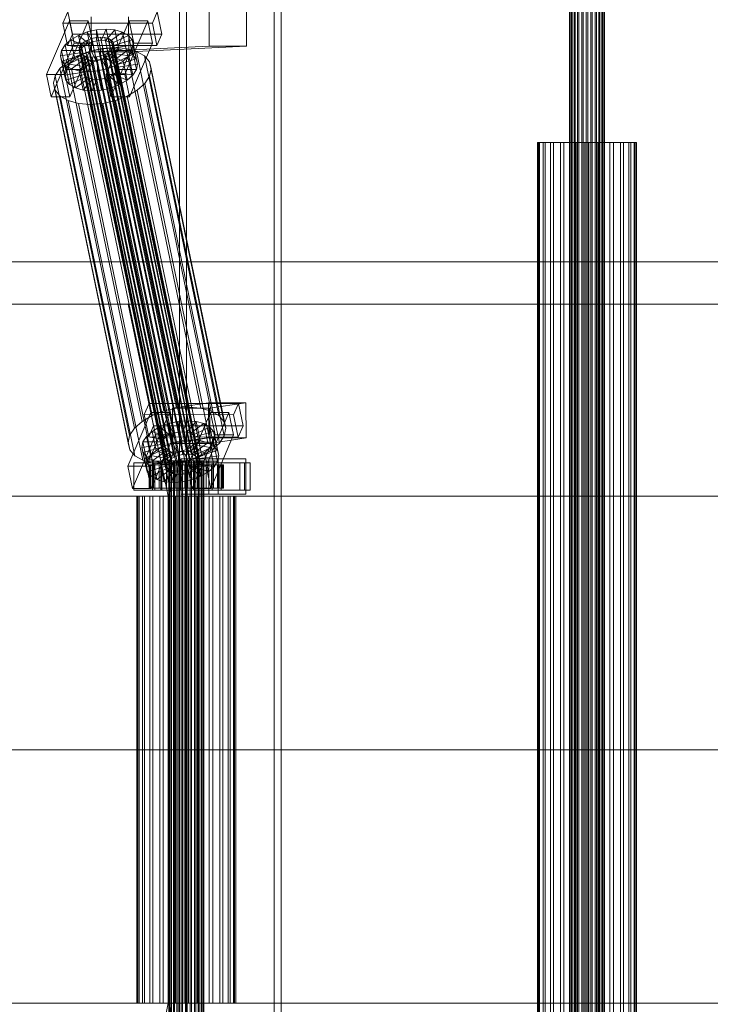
# Model space of a CAD drawing. Header units: millimetres. Extents: x -1970 to 61924, y -58230 to 6847.
# Tile 518 of 656: x 23345 to 23699, y -18130 to -17626. Entities that reach past the tile are written whole.
import ezdxf

# ---------------------------------------------------------------- set-up
doc = ezdxf.new("R2010")
doc.units = ezdxf.units.MM
doc.layers.add('COTAS_O', color=1, linetype='Continuous', lineweight=0)
doc.layers.add('superior_C02', color=7, linetype='Continuous', lineweight=0)
doc.dimstyles.new('R19_100', dxfattribs={"dimtxt": 250, "dimasz": 150, "dimexe": 150, "dimexo": 80, "dimgap": 100, "dimtad": 1, "dimtih": 1, "dimtoh": 1, "dimdsep": 46, "dimcen": 0.09, "dimadec": 0, "dimazin": 0, "dimtfac": 1, "dimtdec": 4, "dimtofl": 0, "dimtmove": 0, "dimatfit": 3, "dimfxl": 1, "dimtolj": 1, "dimtzin": 0, "dimarcsym": 0})

# ---------------------------------------------------------------- blocks, each defined once
blk = doc.blocks.new('DIM_R26_38')
at = {"layer": 'COTAS_O'}
for p, q in [((23050.07, -17510), (23005.07, -17660)), ((23750.07, -17510), (23050.07, -17510)), ((23050.07, -19480), (23050.07, -17510)), ((23050.07, -17510), (23095.07, -17660)), ((23050.07, -19480), (23005.07, -19330)), ((23050.07, -19480), (23095.07, -19330)), ((23750.07, -19480), (23050.07, -19480))]:
    blk.add_line(p, q, dxfattribs=at)
blk.add_text('1970 O', height=250, rotation=90, dxfattribs=at).set_placement((22950.07, -18495))

msp = doc.modelspace()

# ---------------------------------------------------------------- linework, layer by layer
at = {"layer": 'superior_C02'}
for p, q in [((23627.272, -18440), (23627.272, -17560)), ((23627.483, -18440), (23627.483, -17560)), ((23627.673, -18440), (23627.673, -17560)), ((23628.293, -18440), (23628.293, -17560)), ((23628.66, -18440), (23628.66, -17560)), ((23629.646, -18440), (23629.646, -17560)), ((23630.165, -18440), (23630.165, -17560)), ((23631.45, -18440), (23631.45, -17560)), ((23632.086, -18440), (23632.086, -17560)), ((23633.582, -18440), (23633.582, -17560)), ((23634.292, -18440), (23634.292, -17560)), ((23635.897, -18440), (23635.897, -17560)), ((23636.632, -18440), (23636.632, -17560)), ((23638.237, -18440), (23638.237, -17560)), ((23638.947, -18440), (23638.947, -17560)), ((23640.442, -18440), (23640.442, -17560)), ((23641.079, -18440), (23641.079, -17560)), ((23642.363, -18440), (23642.363, -17560)), ((23642.883, -18440), (23642.883, -17560)), ((23643.868, -18440), (23643.868, -17560)), ((23644.236, -18440), (23644.236, -17560)), ((23644.855, -17560), (23644.855, -18440)), ((23645.045, -18440), (23645.045, -17560)), ((23645.257, -18440), (23645.257, -17560)), ((23427.395, -17575), (23427.395, -18425)), ((23430.972, -18425), (23430.972, -17575)), ((23475.886, -18425), (23475.886, -17575)), ((23479.463, -17575), (23479.463, -18425)), ((23370.117, -17621.857), (23367.669, -17627.592)), ((23372.497, -17633.325), (23370.117, -17621.857)), ((23382.185, -17624.356), (23382.261, -17642.354)), ((23401.352, -17642.354), (23401.276, -17624.356)), ((23413.487, -17627.65), (23415.936, -17621.914)), ((23415.936, -17621.914), (23418.316, -17633.382)), ((23442.654, -17639.486), (23442.578, -17621.488)), ((23461.669, -17621.488), (23461.745, -17639.486)), ((23371.022, -17626.449), (23359.272, -17653.98)), ((23413.487, -17627.65), (23367.669, -17627.592)), ((23367.669, -17627.592), (23370.049, -17639.061)), ((23368.817, -17653.992), (23380.568, -17626.461)), ((23373.403, -17637.917), (23371.022, -17626.449)), ((23371.022, -17626.449), (23380.568, -17626.461)), ((23380.568, -17626.461), (23382.948, -17637.929)), ((23384.917, -17631.1), (23389.769, -17630.735)), ((23389.769, -17630.735), (23387.321, -17636.47)), ((23391.809, -17640.564), (23389.769, -17630.735)), ((23389.769, -17630.735), (23394.305, -17631.112)), ((23401.568, -17626.487), (23389.817, -17654.019)), ((23399.363, -17654.031), (23411.113, -17626.499)), ((23403.948, -17637.955), (23401.568, -17626.487)), ((23401.568, -17626.487), (23411.113, -17626.499)), ((23411.113, -17626.499), (23413.494, -17637.967)), ((23415.868, -17639.118), (23413.487, -17627.65)), ((23370.049, -17639.061), (23372.497, -17633.325)), ((23371.737, -17636.164), (23375.582, -17633.91)), ((23418.316, -17633.382), (23372.497, -17633.325)), ((23375.582, -17633.91), (23380.078, -17632.183)), ((23375.582, -17633.91), (23380.601, -17637.975)), ((23377.623, -17643.74), (23375.582, -17633.91)), ((23380.078, -17632.183), (23384.917, -17631.1)), ((23380.078, -17632.183), (23382.73, -17637.157)), ((23382.118, -17642.013), (23380.078, -17632.183)), ((23380.261, -17636.336), (23382.39, -17635.518)), ((23382.39, -17635.518), (23384.682, -17635.005)), ((23426.766, -17849.317), (23382.39, -17635.518)), ((23384.682, -17635.005), (23386.981, -17634.832)), ((23429.058, -17848.804), (23384.682, -17635.005)), ((23384.917, -17631.1), (23385.022, -17636.643)), ((23386.957, -17640.93), (23384.917, -17631.1)), ((23386.981, -17634.832), (23389.129, -17635.011)), ((23431.357, -17848.631), (23386.981, -17634.832)), ((23389.129, -17635.011), (23390.981, -17635.529)), ((23433.505, -17848.809), (23389.129, -17635.011)), ((23394.305, -17631.112), (23389.469, -17636.649)), ((23390.981, -17635.529), (23392.41, -17636.352)), ((23435.357, -17849.328), (23390.981, -17635.529)), ((23398.214, -17632.206), (23391.321, -17637.167)), ((23401.231, -17633.943), (23392.75, -17637.99)), ((23396.345, -17640.942), (23394.305, -17631.112)), ((23394.305, -17631.112), (23398.214, -17632.206)), ((23400.254, -17642.036), (23398.214, -17632.206)), ((23398.214, -17632.206), (23401.231, -17633.943)), ((23403.271, -17643.772), (23401.231, -17633.943)), ((23401.231, -17633.943), (23403.15, -17636.203)), ((23418.316, -17633.382), (23415.868, -17639.118)), ((23361.652, -17665.449), (23373.403, -17637.917)), ((23366.981, -17641.61), (23368.803, -17638.79)), ((23368.803, -17638.79), (23371.737, -17636.164)), ((23368.803, -17638.79), (23377.39, -17640.286)), ((23370.843, -17648.62), (23368.803, -17638.79)), ((23370.049, -17639.061), (23415.868, -17639.118)), ((23382.948, -17637.929), (23371.198, -17665.461)), ((23371.737, -17636.164), (23378.779, -17639.042)), ((23373.777, -17645.994), (23371.737, -17636.164)), ((23382.948, -17637.929), (23373.403, -17637.917)), ((23375.909, -17641.32), (23376.187, -17639.983)), ((23376.187, -17639.983), (23377.05, -17638.648)), ((23420.562, -17853.782), (23376.187, -17639.983)), ((23377.39, -17640.286), (23376.527, -17641.622)), ((23377.05, -17638.648), (23378.439, -17637.404)), ((23421.425, -17852.446), (23377.05, -17638.648)), ((23378.779, -17639.042), (23377.39, -17640.286)), ((23377.39, -17640.286), (23379.43, -17650.116)), ((23378.439, -17637.404), (23380.261, -17636.336)), ((23422.815, -17851.202), (23378.439, -17637.404)), ((23380.601, -17637.975), (23378.779, -17639.042)), ((23378.779, -17639.042), (23380.82, -17648.872)), ((23424.636, -17850.135), (23380.261, -17636.336)), ((23382.73, -17637.157), (23380.601, -17637.975)), ((23380.601, -17637.975), (23382.641, -17647.804)), ((23381.1, -17642.107), (23387.569, -17640.659)), ((23386.957, -17640.93), (23382.118, -17642.013)), ((23442.654, -17639.486), (23382.261, -17642.354)), ((23385.022, -17636.643), (23382.73, -17637.157)), ((23382.73, -17637.157), (23384.771, -17646.986)), ((23387.321, -17636.47), (23385.022, -17636.643)), ((23385.022, -17636.643), (23387.063, -17646.473)), ((23391.809, -17640.564), (23386.957, -17640.93)), ((23387.063, -17646.473), (23386.957, -17640.93)), ((23387.321, -17636.47), (23389.361, -17646.3)), ((23389.469, -17636.649), (23387.321, -17636.47)), ((23387.569, -17640.659), (23394.056, -17640.17)), ((23425.824, -17824.968), (23387.569, -17640.659)), ((23389.361, -17646.3), (23391.809, -17640.564)), ((23389.469, -17636.649), (23391.51, -17646.479)), ((23391.321, -17637.167), (23389.469, -17636.649)), ((23391.321, -17637.167), (23393.362, -17646.997)), ((23392.75, -17637.99), (23391.321, -17637.167)), ((23391.51, -17646.479), (23396.345, -17640.942)), ((23396.345, -17640.942), (23391.809, -17640.564)), ((23392.198, -17665.487), (23403.948, -17637.955)), ((23392.41, -17636.352), (23393.319, -17637.422)), ((23436.786, -17850.15), (23392.41, -17636.352)), ((23393.369, -17640.005), (23392.506, -17641.341)), ((23392.75, -17637.99), (23394.791, -17647.82)), ((23393.659, -17639.061), (23392.75, -17637.99)), ((23393.319, -17637.422), (23393.646, -17638.668)), ((23437.695, -17851.221), (23393.319, -17637.422)), ((23393.646, -17638.668), (23393.369, -17640.005)), ((23393.369, -17640.005), (23437.744, -17853.804)), ((23438.022, -17852.467), (23393.646, -17638.668)), ((23403.15, -17636.203), (23393.659, -17639.061)), ((23393.659, -17639.061), (23395.7, -17648.891)), ((23393.986, -17640.307), (23393.659, -17639.061)), ((23393.709, -17641.643), (23393.986, -17640.307)), ((23403.84, -17638.834), (23393.986, -17640.307)), ((23393.986, -17640.307), (23396.027, -17650.137)), ((23394.056, -17640.17), (23400.12, -17640.674)), ((23432.311, -17824.479), (23394.056, -17640.17)), ((23400.254, -17642.036), (23396.345, -17640.942)), ((23400.12, -17640.674), (23405.346, -17642.137)), ((23438.374, -17824.984), (23400.12, -17640.674)), ((23461.745, -17639.486), (23401.352, -17642.354)), ((23413.494, -17637.967), (23401.743, -17665.499)), ((23405.19, -17646.033), (23403.15, -17636.203)), ((23403.15, -17636.203), (23403.84, -17638.834)), ((23403.84, -17638.834), (23403.254, -17641.655)), ((23405.88, -17648.664), (23403.84, -17638.834)), ((23413.494, -17637.967), (23403.948, -17637.955)), ((23461.745, -17639.486), (23442.654, -17639.486)), ((23366.396, -17644.431), (23366.981, -17641.61)), ((23366.396, -17644.431), (23376.249, -17642.958)), ((23367.086, -17647.062), (23366.396, -17644.431)), ((23368.436, -17654.261), (23366.396, -17644.431)), ((23366.981, -17641.61), (23376.527, -17641.622)), ((23369.022, -17651.44), (23366.981, -17641.61)), ((23367.086, -17647.062), (23376.576, -17644.204)), ((23369.004, -17649.322), (23377.485, -17645.275)), ((23369.95, -17647.428), (23375.091, -17644.416)), ((23373.777, -17645.994), (23370.843, -17648.62)), ((23372.021, -17651.059), (23378.914, -17646.098)), ((23377.623, -17643.74), (23373.777, -17645.994)), ((23380.82, -17648.872), (23373.777, -17645.994)), ((23375.091, -17644.416), (23381.1, -17642.107)), ((23413.346, -17828.725), (23375.091, -17644.416)), ((23376.236, -17642.566), (23375.909, -17641.32)), ((23420.285, -17855.119), (23375.909, -17641.32)), ((23377.145, -17643.637), (23376.236, -17642.566)), ((23420.612, -17856.365), (23376.236, -17642.566)), ((23376.527, -17641.622), (23376.249, -17642.958)), ((23376.249, -17642.958), (23376.576, -17644.204)), ((23376.249, -17642.958), (23378.29, -17652.788)), ((23376.527, -17641.622), (23378.567, -17651.452)), ((23376.576, -17644.204), (23377.485, -17645.275)), ((23376.576, -17644.204), (23378.616, -17654.034)), ((23378.574, -17644.459), (23377.145, -17643.637)), ((23421.521, -17857.435), (23377.145, -17643.637)), ((23377.485, -17645.275), (23378.914, -17646.098)), ((23377.485, -17645.275), (23379.525, -17655.105)), ((23382.118, -17642.013), (23377.623, -17643.74)), ((23382.641, -17647.804), (23377.623, -17643.74)), ((23380.426, -17644.978), (23378.574, -17644.459)), ((23422.95, -17858.258), (23378.574, -17644.459)), ((23378.914, -17646.098), (23380.766, -17646.616)), ((23378.914, -17646.098), (23380.955, -17655.927)), ((23382.575, -17645.156), (23380.426, -17644.978)), ((23424.802, -17858.776), (23380.426, -17644.978)), ((23419.355, -17826.416), (23381.1, -17642.107)), ((23384.771, -17646.986), (23382.118, -17642.013)), ((23382.261, -17642.354), (23401.352, -17642.354)), ((23384.873, -17644.983), (23382.575, -17645.156)), ((23426.95, -17858.955), (23382.575, -17645.156)), ((23387.165, -17644.47), (23384.873, -17644.983)), ((23429.249, -17858.782), (23384.873, -17644.983)), ((23385.213, -17646.622), (23387.505, -17646.108)), ((23389.295, -17643.652), (23387.165, -17644.47)), ((23431.541, -17858.269), (23387.165, -17644.47)), ((23387.505, -17646.108), (23389.635, -17645.29)), ((23390.158, -17651.082), (23387.505, -17646.108)), ((23387.505, -17646.108), (23389.545, -17655.938)), ((23391.116, -17642.585), (23389.295, -17643.652)), ((23433.67, -17857.451), (23389.295, -17643.652)), ((23389.635, -17645.29), (23391.456, -17644.223)), ((23394.653, -17649.355), (23389.635, -17645.29)), ((23389.635, -17645.29), (23391.675, -17655.12)), ((23392.506, -17641.341), (23391.116, -17642.585)), ((23435.492, -17856.383), (23391.116, -17642.585)), ((23391.456, -17644.223), (23392.846, -17642.979)), ((23398.499, -17647.101), (23391.456, -17644.223)), ((23391.456, -17644.223), (23393.496, -17654.053)), ((23436.881, -17855.139), (23392.506, -17641.341)), ((23392.846, -17642.979), (23393.709, -17641.643)), ((23401.432, -17644.475), (23392.846, -17642.979)), ((23392.846, -17642.979), (23394.886, -17652.809)), ((23393.362, -17646.997), (23400.254, -17642.036)), ((23393.709, -17641.643), (23403.254, -17641.655)), ((23395.749, -17651.473), (23393.709, -17641.643)), ((23394.791, -17647.82), (23403.271, -17643.772)), ((23395.7, -17648.891), (23405.19, -17646.033)), ((23401.432, -17644.475), (23398.499, -17647.101)), ((23403.271, -17643.772), (23400.254, -17642.036)), ((23403.254, -17641.655), (23401.432, -17644.475)), ((23403.473, -17654.305), (23401.432, -17644.475)), ((23403.254, -17641.655), (23405.295, -17651.485)), ((23405.19, -17646.033), (23403.271, -17643.772)), ((23405.88, -17648.664), (23405.19, -17646.033)), ((23405.346, -17642.137), (23409.379, -17644.459)), ((23443.601, -17826.446), (23405.346, -17642.137)), ((23409.379, -17644.459), (23411.944, -17647.481)), ((23447.634, -17828.768), (23409.379, -17644.459)), ((23363.593, -17654.709), (23366.028, -17650.939)), ((23366.028, -17650.939), (23369.95, -17647.428)), ((23404.283, -17835.248), (23366.028, -17650.939)), ((23369.004, -17649.322), (23367.086, -17647.062)), ((23369.126, -17656.892), (23367.086, -17647.062)), ((23372.021, -17651.059), (23369.004, -17649.322)), ((23371.045, -17659.152), (23369.004, -17649.322)), ((23370.843, -17648.62), (23369.022, -17651.44)), ((23408.205, -17831.737), (23369.95, -17647.428)), ((23379.43, -17650.116), (23370.843, -17648.62)), ((23375.931, -17652.153), (23372.021, -17651.059)), ((23374.062, -17660.889), (23372.021, -17651.059)), ((23375.931, -17652.153), (23380.766, -17646.616)), ((23378.567, -17651.452), (23379.43, -17650.116)), ((23379.43, -17650.116), (23380.82, -17648.872)), ((23380.467, -17652.53), (23382.915, -17646.795)), ((23380.766, -17646.616), (23382.915, -17646.795)), ((23380.766, -17646.616), (23382.806, -17656.446)), ((23380.82, -17648.872), (23382.641, -17647.804)), ((23382.641, -17647.804), (23384.771, -17646.986)), ((23382.915, -17646.795), (23385.213, -17646.622)), ((23382.915, -17646.795), (23384.955, -17656.624)), ((23384.771, -17646.986), (23387.063, -17646.473)), ((23385.319, -17652.165), (23385.213, -17646.622)), ((23385.213, -17646.622), (23387.253, -17656.451)), ((23390.158, -17651.082), (23385.319, -17652.165)), ((23387.063, -17646.473), (23389.361, -17646.3)), ((23389.361, -17646.3), (23391.51, -17646.479)), ((23394.653, -17649.355), (23390.158, -17651.082)), ((23392.198, -17660.912), (23390.158, -17651.082)), ((23391.51, -17646.479), (23393.362, -17646.997)), ((23393.362, -17646.997), (23394.791, -17647.82)), ((23398.499, -17647.101), (23394.653, -17649.355)), ((23396.694, -17659.184), (23394.653, -17649.355)), ((23394.791, -17647.82), (23395.7, -17648.891)), ((23395.7, -17648.891), (23396.027, -17650.137)), ((23396.027, -17650.137), (23395.749, -17651.473)), ((23396.027, -17650.137), (23405.88, -17648.664)), ((23400.539, -17656.931), (23398.499, -17647.101)), ((23405.295, -17651.485), (23405.88, -17648.664)), ((23411.944, -17647.481), (23412.867, -17650.998)), ((23450.199, -17831.79), (23411.944, -17647.481)), ((23412.867, -17650.998), (23412.084, -17654.769)), ((23451.122, -17835.307), (23412.867, -17650.998)), ((23368.817, -17653.992), (23359.272, -17653.98)), ((23359.272, -17653.98), (23361.652, -17665.449)), ((23362.809, -17658.48), (23363.593, -17654.709)), ((23401.847, -17839.018), (23363.593, -17654.709)), ((23369.022, -17651.44), (23368.436, -17654.261)), ((23378.29, -17652.788), (23368.436, -17654.261)), ((23368.436, -17654.261), (23369.126, -17656.892)), ((23371.198, -17665.461), (23368.817, -17653.992)), ((23378.567, -17651.452), (23369.022, -17651.44)), ((23378.616, -17654.034), (23369.126, -17656.892)), ((23379.525, -17655.105), (23371.045, -17659.152)), ((23380.955, -17655.927), (23374.062, -17660.889)), ((23380.467, -17652.53), (23375.931, -17652.153)), ((23377.971, -17661.983), (23375.931, -17652.153)), ((23378.29, -17652.788), (23378.567, -17651.452)), ((23378.616, -17654.034), (23378.29, -17652.788)), ((23379.525, -17655.105), (23378.616, -17654.034)), ((23380.955, -17655.927), (23379.525, -17655.105)), ((23385.319, -17652.165), (23380.467, -17652.53)), ((23382.507, -17662.36), (23380.467, -17652.53)), ((23382.806, -17656.446), (23380.955, -17655.927)), ((23387.359, -17661.995), (23385.319, -17652.165)), ((23389.545, -17655.938), (23387.253, -17656.451)), ((23391.675, -17655.12), (23389.545, -17655.938)), ((23389.545, -17655.938), (23392.198, -17660.912)), ((23399.363, -17654.031), (23389.817, -17654.019)), ((23389.817, -17654.019), (23392.198, -17665.487)), ((23393.496, -17654.053), (23391.675, -17655.12)), ((23391.675, -17655.12), (23396.694, -17659.184)), ((23394.886, -17652.809), (23393.496, -17654.053)), ((23393.496, -17654.053), (23400.539, -17656.931)), ((23395.749, -17651.473), (23394.886, -17652.809)), ((23394.886, -17652.809), (23403.473, -17654.305)), ((23405.295, -17651.485), (23395.749, -17651.473)), ((23401.743, -17665.499), (23399.363, -17654.031)), ((23400.539, -17656.931), (23403.473, -17654.305)), ((23403.473, -17654.305), (23405.295, -17651.485)), ((23412.084, -17654.769), (23409.648, -17658.539)), ((23412.084, -17654.769), (23450.338, -17839.078)), ((23363.732, -17661.997), (23362.809, -17658.48)), ((23401.064, -17842.789), (23362.809, -17658.48)), ((23369.126, -17656.892), (23371.045, -17659.152)), ((23371.045, -17659.152), (23374.062, -17660.889)), ((23374.062, -17660.889), (23377.971, -17661.983)), ((23382.806, -17656.446), (23377.971, -17661.983)), ((23384.955, -17656.624), (23382.507, -17662.36)), ((23384.955, -17656.624), (23382.806, -17656.446)), ((23387.253, -17656.451), (23384.955, -17656.624)), ((23387.253, -17656.451), (23387.359, -17661.995)), ((23387.359, -17661.995), (23392.198, -17660.912)), ((23392.198, -17660.912), (23396.694, -17659.184)), ((23396.694, -17659.184), (23400.539, -17656.931)), ((23409.648, -17658.539), (23405.726, -17662.05)), ((23447.903, -17842.848), (23409.648, -17658.539)), ((23361.652, -17665.449), (23371.198, -17665.461)), ((23366.297, -17665.019), (23363.732, -17661.997)), ((23401.987, -17846.306), (23363.732, -17661.997)), ((23370.33, -17667.341), (23366.297, -17665.019)), ((23404.552, -17849.328), (23366.297, -17665.019)), ((23377.971, -17661.983), (23382.507, -17662.36)), ((23382.507, -17662.36), (23387.359, -17661.995)), ((23392.198, -17665.487), (23401.743, -17665.499)), ((23400.586, -17665.062), (23394.576, -17667.371)), ((23405.726, -17662.05), (23400.586, -17665.062)), ((23438.84, -17849.371), (23400.586, -17665.062)), ((23443.981, -17846.359), (23405.726, -17662.05)), ((23375.557, -17668.803), (23370.33, -17667.341)), ((23408.585, -17851.65), (23370.33, -17667.341)), ((23381.62, -17669.308), (23375.557, -17668.803)), ((23413.812, -17853.113), (23375.557, -17668.803)), ((23388.107, -17668.819), (23381.62, -17669.308)), ((23419.875, -17853.617), (23381.62, -17669.308)), ((23394.576, -17667.371), (23388.107, -17668.819)), ((23426.362, -17853.128), (23388.107, -17668.819)), ((23432.831, -17851.68), (23394.576, -17667.371)), ((23611.482, -17688.85), (23610.885, -17688.85)), ((23610.885, -17688.85), (23612.019, -17688.85)), ((23610.885, -18311.15), (23610.885, -17688.85)), ((23613.767, -17688.85), (23611.482, -17688.85)), ((23611.482, -18311.15), (23611.482, -17688.85)), ((23612.019, -17688.85), (23614.804, -17688.85)), ((23612.019, -18311.15), (23612.019, -17688.85)), ((23617.585, -17688.85), (23613.767, -17688.85)), ((23613.767, -18311.15), (23613.767, -17688.85)), ((23614.804, -17688.85), (23619.052, -17688.85)), ((23614.804, -18311.15), (23614.804, -17688.85)), ((23622.676, -17688.85), (23617.585, -17688.85)), ((23617.585, -18311.15), (23617.585, -17688.85)), ((23619.052, -17688.85), (23624.473, -17688.85)), ((23619.052, -18311.15), (23619.052, -17688.85)), ((23628.694, -17688.85), (23622.676, -17688.85)), ((23622.676, -18311.15), (23622.676, -17688.85)), ((23624.473, -17688.85), (23630.698, -17688.85)), ((23624.473, -18311.15), (23624.473, -17688.85)), ((23635.227, -17688.85), (23628.694, -17688.85)), ((23628.694, -18311.15), (23628.694, -17688.85)), ((23630.698, -17688.85), (23637.301, -17688.85)), ((23630.698, -18311.15), (23630.698, -17688.85)), ((23641.831, -17688.85), (23635.227, -17688.85)), ((23635.227, -18311.15), (23635.227, -17688.85)), ((23637.301, -17688.85), (23643.835, -17688.85)), ((23637.301, -18311.15), (23637.301, -17688.85)), ((23648.055, -17688.85), (23641.831, -17688.85)), ((23641.831, -18311.15), (23641.831, -17688.85)), ((23643.835, -17688.85), (23649.852, -17688.85)), ((23643.835, -18311.15), (23643.835, -17688.85)), ((23653.476, -17688.85), (23648.055, -17688.85)), ((23648.055, -18311.15), (23648.055, -17688.85)), ((23649.852, -17688.85), (23654.943, -17688.85)), ((23649.852, -18311.15), (23649.852, -17688.85)), ((23657.724, -17688.85), (23653.476, -17688.85)), ((23653.476, -18311.15), (23653.476, -17688.85)), ((23654.943, -17688.85), (23658.761, -17688.85)), ((23654.943, -18311.15), (23654.943, -17688.85)), ((23660.51, -17688.85), (23657.724, -17688.85)), ((23657.724, -18311.15), (23657.724, -17688.85)), ((23658.761, -17688.85), (23661.047, -17688.85)), ((23658.761, -18311.15), (23658.761, -17688.85)), ((23661.643, -17688.85), (23660.51, -17688.85)), ((23660.51, -17688.85), (23660.51, -18311.15)), ((23661.047, -17688.85), (23661.643, -17688.85)), ((23661.047, -18311.15), (23661.047, -17688.85)), ((23661.643, -18311.15), (23661.643, -17688.85)), ((15575.415, -17750), (24634.01, -17750)), ((24635.508, -17750), (15576.913, -17750)), ((22971.369, -17771.702), (23401.145, -17771.702)), ((23402.923, -17771.702), (22973.147, -17771.702)), ((23401.145, -17771.702), (23421.547, -17870)), ((23401.145, -17771.702), (23402.923, -17771.702)), ((23401.145, -17771.702), (23830.921, -17771.702)), ((23423.326, -17870), (23402.923, -17771.702)), ((23832.7, -17771.702), (23402.923, -17771.702)), ((23411.772, -17822.549), (23409.324, -17828.285)), ((23414.153, -17834.017), (23411.772, -17822.549)), ((23411.772, -17822.549), (23457.591, -17822.606)), ((23442.263, -17822.189), (23423.754, -17825.057)), ((23442.511, -17840.17), (23442.263, -17822.189)), ((23442.263, -17822.189), (23461.354, -17822.189)), ((23442.845, -17825.057), (23461.354, -17822.189)), ((23455.143, -17828.342), (23457.591, -17822.606)), ((23457.591, -17822.606), (23459.971, -17834.074)), ((23461.354, -17822.189), (23461.602, -17840.17)), ((23412.678, -17827.141), (23400.927, -17854.673)), ((23410.472, -17854.685), (23422.223, -17827.153)), ((23415.058, -17838.609), (23412.678, -17827.141)), ((23412.678, -17827.141), (23422.223, -17827.153)), ((23419.355, -17826.416), (23413.346, -17828.725)), ((23425.824, -17824.968), (23419.355, -17826.416)), ((23422.223, -17827.153), (23424.603, -17838.621)), ((23442.845, -17825.057), (23423.754, -17825.057)), ((23423.754, -17825.057), (23424.002, -17843.038)), ((23432.311, -17824.479), (23425.824, -17824.968)), ((23443.223, -17827.179), (23431.473, -17854.711)), ((23438.374, -17824.984), (23432.311, -17824.479)), ((23443.601, -17826.446), (23438.374, -17824.984)), ((23441.018, -17854.723), (23452.769, -17827.191)), ((23443.093, -17843.038), (23442.845, -17825.057)), ((23445.603, -17838.647), (23443.223, -17827.179)), ((23443.223, -17827.179), (23452.769, -17827.191)), ((23447.634, -17828.768), (23443.601, -17826.446)), ((23452.769, -17827.191), (23455.149, -17838.659)), ((23408.205, -17831.737), (23404.283, -17835.248)), ((23413.346, -17828.725), (23408.205, -17831.737)), ((23455.143, -17828.342), (23409.324, -17828.285)), ((23409.324, -17828.285), (23411.705, -17839.753)), ((23417.238, -17834.603), (23421.733, -17832.875)), ((23421.733, -17832.875), (23426.572, -17831.792)), ((23421.733, -17832.875), (23424.386, -17837.849)), ((23423.773, -17842.705), (23421.733, -17832.875)), ((23426.572, -17831.792), (23431.424, -17831.427)), ((23426.572, -17831.792), (23426.678, -17837.336)), ((23428.612, -17841.622), (23426.572, -17831.792)), ((23431.424, -17831.427), (23428.976, -17837.163)), ((23435.96, -17831.804), (23431.125, -17837.341)), ((23433.464, -17841.257), (23431.424, -17831.427)), ((23431.424, -17831.427), (23435.96, -17831.804)), ((23438, -17841.634), (23435.96, -17831.804)), ((23435.96, -17831.804), (23439.869, -17832.898)), ((23450.199, -17831.79), (23447.634, -17828.768)), ((23451.122, -17835.307), (23450.199, -17831.79)), ((23457.523, -17839.81), (23455.143, -17828.342)), ((23404.283, -17835.248), (23401.847, -17839.018)), ((23410.458, -17839.482), (23413.392, -17836.856)), ((23411.705, -17839.753), (23414.153, -17834.017)), ((23413.392, -17836.856), (23417.238, -17834.603)), ((23413.392, -17836.856), (23420.435, -17839.734)), ((23415.432, -17846.686), (23413.392, -17836.856)), ((23459.971, -17834.074), (23414.153, -17834.017)), ((23417.238, -17834.603), (23422.256, -17838.667)), ((23419.278, -17844.433), (23417.238, -17834.603)), ((23424.386, -17837.849), (23422.256, -17838.667)), ((23426.678, -17837.336), (23424.386, -17837.849)), ((23424.386, -17837.849), (23426.426, -17847.679)), ((23428.976, -17837.163), (23426.678, -17837.336)), ((23426.678, -17837.336), (23428.718, -17847.165)), ((23428.976, -17837.163), (23431.016, -17846.992)), ((23431.125, -17837.341), (23428.976, -17837.163)), ((23431.125, -17837.341), (23433.165, -17847.171)), ((23432.977, -17837.86), (23431.125, -17837.341)), ((23439.869, -17832.898), (23432.977, -17837.86)), ((23432.977, -17837.86), (23435.017, -17847.689)), ((23434.406, -17838.682), (23432.977, -17837.86)), ((23442.886, -17834.635), (23434.406, -17838.682)), ((23444.805, -17836.895), (23435.315, -17839.753)), ((23441.91, -17842.728), (23439.869, -17832.898)), ((23439.869, -17832.898), (23442.886, -17834.635)), ((23444.927, -17844.465), (23442.886, -17834.635)), ((23442.886, -17834.635), (23444.805, -17836.895)), ((23446.845, -17846.725), (23444.805, -17836.895)), ((23444.805, -17836.895), (23445.495, -17839.526)), ((23450.338, -17839.078), (23451.122, -17835.307)), ((23459.971, -17834.074), (23457.523, -17839.81)), ((23401.847, -17839.018), (23401.064, -17842.789)), ((23401.064, -17842.789), (23401.987, -17846.306)), ((23403.307, -17866.141), (23415.058, -17838.609)), ((23408.051, -17845.123), (23408.637, -17842.302)), ((23408.637, -17842.302), (23410.458, -17839.482)), ((23408.637, -17842.302), (23418.182, -17842.314)), ((23410.677, -17852.132), (23408.637, -17842.302)), ((23410.458, -17839.482), (23419.045, -17840.978)), ((23412.499, -17849.312), (23410.458, -17839.482)), ((23411.705, -17839.753), (23457.523, -17839.81)), ((23424.603, -17838.621), (23412.853, -17866.153)), ((23424.603, -17838.621), (23415.058, -17838.609)), ((23418.182, -17842.314), (23417.905, -17843.65)), ((23419.045, -17840.978), (23418.182, -17842.314)), ((23418.182, -17842.314), (23420.222, -17852.144)), ((23420.435, -17839.734), (23419.045, -17840.978)), ((23419.045, -17840.978), (23421.085, -17850.808)), ((23423.773, -17842.705), (23419.278, -17844.433)), ((23422.256, -17838.667), (23420.435, -17839.734)), ((23420.435, -17839.734), (23422.475, -17849.564)), ((23422.256, -17838.667), (23424.296, -17848.497)), ((23428.612, -17841.622), (23423.773, -17842.705)), ((23426.426, -17847.679), (23423.773, -17842.705)), ((23442.511, -17840.17), (23424.002, -17843.038)), ((23433.464, -17841.257), (23428.612, -17841.622)), ((23428.718, -17847.165), (23428.612, -17841.622)), ((23431.016, -17846.992), (23433.464, -17841.257)), ((23433.165, -17847.171), (23438, -17841.634)), ((23438, -17841.634), (23433.464, -17841.257)), ((23433.853, -17866.179), (23445.603, -17838.647)), ((23434.406, -17838.682), (23436.446, -17848.512)), ((23435.315, -17839.753), (23434.406, -17838.682)), ((23434.501, -17843.671), (23435.364, -17842.335)), ((23435.017, -17847.689), (23441.91, -17842.728)), ((23435.315, -17839.753), (23437.355, -17849.583)), ((23435.641, -17840.999), (23435.315, -17839.753)), ((23435.364, -17842.335), (23435.641, -17840.999)), ((23435.364, -17842.335), (23444.909, -17842.347)), ((23437.404, -17852.165), (23435.364, -17842.335)), ((23445.495, -17839.526), (23435.641, -17840.999)), ((23435.641, -17840.999), (23437.682, -17850.829)), ((23441.91, -17842.728), (23438, -17841.634)), ((23444.927, -17844.465), (23441.91, -17842.728)), ((23461.602, -17840.17), (23442.511, -17840.17)), ((23444.909, -17842.347), (23443.088, -17845.167)), ((23461.602, -17840.17), (23443.093, -17843.038)), ((23455.149, -17838.659), (23443.398, -17866.191)), ((23443.981, -17846.359), (23447.903, -17842.848)), ((23445.495, -17839.526), (23444.909, -17842.347)), ((23444.909, -17842.347), (23446.95, -17852.177)), ((23447.536, -17849.356), (23445.495, -17839.526)), ((23455.149, -17838.659), (23445.603, -17838.647)), ((23447.903, -17842.848), (23450.338, -17839.078)), ((23401.987, -17846.306), (23404.552, -17849.328)), ((23408.051, -17845.123), (23417.905, -17843.65)), ((23408.741, -17847.754), (23408.051, -17845.123)), ((23410.091, -17854.953), (23408.051, -17845.123)), ((23408.741, -17847.754), (23418.231, -17844.897)), ((23410.66, -17850.015), (23408.741, -17847.754)), ((23410.781, -17857.584), (23408.741, -17847.754)), ((23410.66, -17850.015), (23419.14, -17845.967)), ((23415.432, -17846.686), (23412.499, -17849.312)), ((23413.677, -17851.751), (23420.569, -17846.79)), ((23419.278, -17844.433), (23415.432, -17846.686)), ((23422.475, -17849.564), (23415.432, -17846.686)), ((23417.586, -17852.845), (23422.421, -17847.308)), ((23417.905, -17843.65), (23418.231, -17844.897)), ((23417.905, -17843.65), (23419.945, -17853.48)), ((23418.231, -17844.897), (23419.14, -17845.967)), ((23418.231, -17844.897), (23420.272, -17854.726)), ((23419.14, -17845.967), (23420.569, -17846.79)), ((23419.14, -17845.967), (23421.181, -17855.797)), ((23424.296, -17848.497), (23419.278, -17844.433)), ((23420.569, -17846.79), (23422.421, -17847.308)), ((23420.569, -17846.79), (23422.61, -17856.62)), ((23422.122, -17853.223), (23424.57, -17847.487)), ((23422.421, -17847.308), (23424.57, -17847.487)), ((23422.421, -17847.308), (23424.462, -17857.138)), ((23424.002, -17843.038), (23443.093, -17843.038)), ((23424.296, -17848.497), (23426.426, -17847.679)), ((23424.57, -17847.487), (23426.868, -17847.314)), ((23424.57, -17847.487), (23426.61, -17857.317)), ((23426.426, -17847.679), (23428.718, -17847.165)), ((23426.868, -17847.314), (23429.16, -17846.801)), ((23426.974, -17852.857), (23426.868, -17847.314)), ((23426.868, -17847.314), (23428.909, -17857.144)), ((23428.718, -17847.165), (23431.016, -17846.992)), ((23429.16, -17846.801), (23431.29, -17845.983)), ((23431.813, -17851.774), (23429.16, -17846.801)), ((23429.16, -17846.801), (23431.201, -17856.631)), ((23431.016, -17846.992), (23433.165, -17847.171)), ((23431.29, -17845.983), (23433.111, -17844.915)), ((23436.308, -17850.047), (23431.29, -17845.983)), ((23431.29, -17845.983), (23433.33, -17855.812)), ((23433.111, -17844.915), (23434.501, -17843.671)), ((23440.154, -17847.793), (23433.111, -17844.915)), ((23433.111, -17844.915), (23435.152, -17854.745)), ((23433.165, -17847.171), (23435.017, -17847.689)), ((23443.088, -17845.167), (23434.501, -17843.671)), ((23434.501, -17843.671), (23436.541, -17853.501)), ((23435.017, -17847.689), (23436.446, -17848.512)), ((23440.154, -17847.793), (23436.308, -17850.047)), ((23436.446, -17848.512), (23444.927, -17844.465)), ((23437.355, -17849.583), (23446.845, -17846.725)), ((23438.84, -17849.371), (23443.981, -17846.359)), ((23443.088, -17845.167), (23440.154, -17847.793)), ((23442.194, -17857.623), (23440.154, -17847.793)), ((23445.128, -17854.997), (23443.088, -17845.167)), ((23446.845, -17846.725), (23444.927, -17844.465)), ((23447.536, -17849.356), (23446.845, -17846.725)), ((23413.541, -17853), (23403.996, -17853)), ((23403.996, -17853), (23403.996, -17867)), ((23418.302, -17853), (23403.996, -17853)), ((23404.552, -17849.328), (23408.585, -17851.65)), ((23408.585, -17851.65), (23413.812, -17853.113)), ((23410.677, -17852.132), (23410.091, -17854.953)), ((23413.677, -17851.751), (23410.66, -17850.015)), ((23412.7, -17859.844), (23410.66, -17850.015)), ((23412.499, -17849.312), (23410.677, -17852.132)), ((23420.222, -17852.144), (23410.677, -17852.132)), ((23421.085, -17850.808), (23412.499, -17849.312)), ((23413.541, -17867), (23413.541, -17853)), ((23413.541, -17853), (23427.848, -17853)), ((23417.586, -17852.845), (23413.677, -17851.751)), ((23415.717, -17861.581), (23413.677, -17851.751)), ((23460.661, -17853), (23414.842, -17853)), ((23414.842, -17853), (23414.842, -17867)), ((23417.823, -17853), (23414.842, -17853)), ((23422.122, -17853.223), (23417.586, -17852.845)), ((23419.626, -17862.675), (23417.586, -17852.845)), ((23417.823, -17867), (23417.823, -17853)), ((23417.823, -17853), (23463.641, -17853)), ((23418.302, -17867), (23418.302, -17853)), ((23418.302, -17853), (23427.848, -17853)), ((23419.945, -17853.48), (23420.222, -17852.144)), ((23420.222, -17852.144), (23421.085, -17850.808)), ((23421.425, -17852.446), (23420.562, -17853.782)), ((23421.085, -17850.808), (23422.475, -17849.564)), ((23422.815, -17851.202), (23421.425, -17852.446)), ((23422.115, -17852), (23421.904, -17852)), ((23421.904, -17852), (23422.305, -17852)), ((23421.904, -18148), (23421.904, -17852)), ((23422.925, -17852), (23422.115, -17852)), ((23422.115, -18148), (23422.115, -17852)), ((23426.974, -17852.857), (23422.122, -17853.223)), ((23422.305, -17852), (23423.292, -17852)), ((23422.305, -18148), (23422.305, -17852)), ((23422.475, -17849.564), (23424.296, -17848.497)), ((23424.636, -17850.135), (23422.815, -17851.202)), ((23424.278, -17852), (23422.925, -17852)), ((23422.925, -18148), (23422.925, -17852)), ((23423.292, -17852), (23424.798, -17852)), ((23423.292, -18148), (23423.292, -17852)), ((23426.082, -17852), (23424.278, -17852)), ((23424.278, -18148), (23424.278, -17852)), ((23426.766, -17849.317), (23424.636, -17850.135)), ((23424.798, -17852), (23426.718, -17852)), ((23424.798, -18148), (23424.798, -17852)), ((23428.214, -17852), (23426.082, -17852)), ((23426.082, -18148), (23426.082, -17852)), ((23426.362, -17853.128), (23432.831, -17851.68)), ((23426.718, -17852), (23428.924, -17852)), ((23426.718, -18148), (23426.718, -17852)), ((23429.058, -17848.804), (23426.766, -17849.317)), ((23431.813, -17851.774), (23426.974, -17852.857)), ((23429.014, -17862.687), (23426.974, -17852.857)), ((23427.848, -17853), (23427.848, -17867)), ((23447.297, -17851), (23428.206, -17851)), ((23428.206, -17851), (23428.206, -17869)), ((23442.393, -17851), (23428.206, -17851)), ((23430.529, -17852), (23428.214, -17852)), ((23428.214, -18148), (23428.214, -17852)), ((23428.924, -17852), (23431.264, -17852)), ((23428.924, -18148), (23428.924, -17852)), ((23431.357, -17848.631), (23429.058, -17848.804)), ((23432.869, -17852), (23430.529, -17852)), ((23430.529, -18148), (23430.529, -17852)), ((23431.264, -17852), (23433.579, -17852)), ((23431.264, -18148), (23431.264, -17852)), ((23433.505, -17848.809), (23431.357, -17848.631)), ((23436.308, -17850.047), (23431.813, -17851.774)), ((23433.853, -17861.604), (23431.813, -17851.774)), ((23432.831, -17851.68), (23438.84, -17849.371)), ((23435.074, -17852), (23432.869, -17852)), ((23432.869, -18148), (23432.869, -17852)), ((23435.357, -17849.328), (23433.505, -17848.809)), ((23433.579, -17852), (23435.711, -17852)), ((23433.579, -18148), (23433.579, -17852)), ((23444.087, -17853), (23434.541, -17853)), ((23434.541, -17853), (23434.541, -17867)), ((23448.848, -17853), (23434.541, -17853)), ((23436.995, -17852), (23435.074, -17852)), ((23435.074, -18148), (23435.074, -17852)), ((23436.786, -17850.15), (23435.357, -17849.328)), ((23435.711, -17852), (23437.515, -17852)), ((23435.711, -18148), (23435.711, -17852)), ((23438.349, -17859.877), (23436.308, -17850.047)), ((23436.446, -17848.512), (23437.355, -17849.583)), ((23437.404, -17852.165), (23436.541, -17853.501)), ((23437.695, -17851.221), (23436.786, -17850.15)), ((23438.5, -17852), (23436.995, -17852)), ((23436.995, -18148), (23436.995, -17852)), ((23437.355, -17849.583), (23437.682, -17850.829)), ((23437.682, -17850.829), (23437.404, -17852.165)), ((23446.95, -17852.177), (23437.404, -17852.165)), ((23437.515, -17852), (23438.868, -17852)), ((23437.515, -18148), (23437.515, -17852)), ((23437.682, -17850.829), (23447.536, -17849.356)), ((23438.022, -17852.467), (23437.695, -17851.221)), ((23437.744, -17853.804), (23438.022, -17852.467)), ((23439.487, -17852), (23438.5, -17852)), ((23438.5, -18148), (23438.5, -17852)), ((23438.868, -17852), (23439.678, -17852)), ((23438.868, -18148), (23438.868, -17852)), ((23439.889, -17852), (23439.487, -17852)), ((23439.487, -17852), (23439.487, -18148)), ((23439.678, -17852), (23439.889, -17852)), ((23439.678, -18148), (23439.678, -17852)), ((23439.889, -18148), (23439.889, -17852)), ((23442.393, -17869), (23442.393, -17851)), ((23442.393, -17851), (23461.484, -17851)), ((23444.087, -17867), (23444.087, -17853)), ((23444.087, -17853), (23458.393, -17853)), ((23445.128, -17854.997), (23446.95, -17852.177)), ((23446.95, -17852.177), (23447.536, -17849.356)), ((23447.297, -17869), (23447.297, -17851)), ((23447.297, -17851), (23461.484, -17851)), ((23448.848, -17867), (23448.848, -17853)), ((23448.848, -17853), (23458.393, -17853)), ((23458.393, -17853), (23458.393, -17867)), ((23460.661, -17867), (23460.661, -17853)), ((23460.661, -17853), (23463.641, -17853)), ((23461.484, -17851), (23461.484, -17869)), ((23463.641, -17853), (23463.641, -17867)), ((23410.472, -17854.685), (23400.927, -17854.673)), ((23400.927, -17854.673), (23403.307, -17866.141)), ((23419.945, -17853.48), (23410.091, -17854.953)), ((23410.091, -17854.953), (23410.781, -17857.584)), ((23412.853, -17866.153), (23410.472, -17854.685)), ((23420.272, -17854.726), (23410.781, -17857.584)), ((23410.781, -17857.584), (23412.7, -17859.844)), ((23412.358, -17854), (23411.912, -17854)), ((23411.912, -17854), (23421.904, -17854)), ((23411.912, -17866), (23411.912, -17854)), ((23411.912, -17854), (23412.76, -17854)), ((23414.068, -17854), (23412.358, -17854)), ((23412.358, -17854), (23422.115, -17854)), ((23412.358, -17866), (23412.358, -17854)), ((23421.181, -17855.797), (23412.7, -17859.844)), ((23412.76, -17854), (23422.305, -17854)), ((23412.76, -17866), (23412.76, -17854)), ((23412.76, -17854), (23414.844, -17854)), ((23413.812, -17853.113), (23419.875, -17853.617)), ((23416.924, -17854), (23414.068, -17854)), ((23414.068, -17854), (23422.925, -17854)), ((23414.068, -17866), (23414.068, -17854)), ((23414.844, -17854), (23423.292, -17854)), ((23414.844, -17866), (23414.844, -17854)), ((23414.844, -17854), (23418.021, -17854)), ((23422.61, -17856.62), (23415.717, -17861.581)), ((23420.732, -17854), (23416.924, -17854)), ((23416.924, -17854), (23424.278, -17854)), ((23416.924, -17866), (23416.924, -17854)), ((23418.021, -17854), (23424.798, -17854)), ((23418.021, -17866), (23418.021, -17854)), ((23418.021, -17854), (23422.076, -17854)), ((23424.462, -17857.138), (23419.626, -17862.675)), ((23419.875, -17853.617), (23426.362, -17853.128)), ((23420.272, -17854.726), (23419.945, -17853.48)), ((23421.181, -17855.797), (23420.272, -17854.726)), ((23420.562, -17853.782), (23420.285, -17855.119)), ((23420.285, -17855.119), (23420.612, -17856.365)), ((23420.612, -17856.365), (23421.521, -17857.435)), ((23425.233, -17854), (23420.732, -17854)), ((23420.732, -17854), (23426.082, -17854)), ((23420.732, -17866), (23420.732, -17854)), ((23422.61, -17856.62), (23421.181, -17855.797)), ((23421.521, -17857.435), (23422.95, -17858.258)), ((23421.904, -17854), (23422.115, -17854)), ((23421.904, -17854), (23421.904, -17866)), ((23422.305, -17854), (23421.904, -17854)), ((23422.076, -17854), (23426.718, -17854)), ((23422.076, -17866), (23422.076, -17854)), ((23422.076, -17854), (23426.732, -17854)), ((23422.115, -17854), (23422.925, -17854)), ((23422.115, -17854), (23422.115, -17866)), ((23424.162, -17863.052), (23422.122, -17853.223)), ((23422.305, -17854), (23422.305, -17866)), ((23423.292, -17854), (23422.305, -17854)), ((23424.462, -17857.138), (23422.61, -17856.62)), ((23422.925, -17854), (23424.278, -17854)), ((23422.925, -17854), (23422.925, -17866)), ((23423.292, -17854), (23423.292, -17866)), ((23424.798, -17854), (23423.292, -17854)), ((23426.61, -17857.317), (23424.162, -17863.052)), ((23424.278, -17854), (23426.082, -17854)), ((23424.278, -17854), (23424.278, -17866)), ((23426.61, -17857.317), (23424.462, -17857.138)), ((23424.798, -17854), (23424.798, -17866)), ((23426.718, -17854), (23424.798, -17854)), ((23430.12, -17854), (23425.233, -17854)), ((23425.233, -17854), (23428.214, -17854)), ((23425.233, -17866), (23425.233, -17854)), ((23426.082, -17854), (23428.214, -17854)), ((23426.082, -17854), (23426.082, -17866)), ((23428.909, -17857.144), (23426.61, -17857.317)), ((23426.718, -17854), (23426.718, -17866)), ((23428.924, -17854), (23426.718, -17854)), ((23426.732, -17854), (23428.924, -17854)), ((23426.732, -17866), (23426.732, -17854)), ((23426.732, -17854), (23431.672, -17854)), ((23428.214, -17854), (23430.529, -17854)), ((23428.214, -17854), (23428.214, -17866)), ((23431.201, -17856.631), (23428.909, -17857.144)), ((23428.909, -17857.144), (23429.014, -17862.687)), ((23428.924, -17854), (23428.924, -17866)), ((23431.264, -17854), (23428.924, -17854)), ((23435.06, -17854), (23430.12, -17854)), ((23430.12, -17854), (23430.529, -17854)), ((23430.12, -17866), (23430.12, -17854)), ((23430.529, -17854), (23432.869, -17854)), ((23430.529, -17854), (23430.529, -17866)), ((23433.33, -17855.812), (23431.201, -17856.631)), ((23431.201, -17856.631), (23433.853, -17861.604)), ((23431.672, -17854), (23431.264, -17854)), ((23431.264, -17854), (23431.264, -17866)), ((23433.579, -17854), (23431.264, -17854)), ((23441.018, -17854.723), (23431.473, -17854.711)), ((23431.473, -17854.711), (23433.853, -17866.179)), ((23431.541, -17858.269), (23433.67, -17857.451)), ((23431.672, -17866), (23431.672, -17854)), ((23431.672, -17854), (23436.559, -17854)), ((23435.06, -17854), (23432.869, -17854)), ((23432.869, -17854), (23435.074, -17854)), ((23432.869, -17854), (23432.869, -17866)), ((23435.152, -17854.745), (23433.33, -17855.812)), ((23433.33, -17855.812), (23438.349, -17859.877)), ((23436.559, -17854), (23433.579, -17854)), ((23433.579, -17854), (23433.579, -17866)), ((23435.711, -17854), (23433.579, -17854)), ((23433.67, -17857.451), (23435.492, -17856.383)), ((23439.716, -17854), (23435.06, -17854)), ((23435.06, -17866), (23435.06, -17854)), ((23439.716, -17854), (23435.074, -17854)), ((23435.074, -17854), (23436.995, -17854)), ((23435.074, -17854), (23435.074, -17866)), ((23436.541, -17853.501), (23435.152, -17854.745)), ((23435.152, -17854.745), (23442.194, -17857.623)), ((23435.492, -17856.383), (23436.881, -17855.139)), ((23441.06, -17854), (23435.711, -17854)), ((23435.711, -17854), (23435.711, -17866)), ((23437.515, -17854), (23435.711, -17854)), ((23436.541, -17853.501), (23445.128, -17854.997)), ((23436.559, -17866), (23436.559, -17854)), ((23436.559, -17854), (23441.06, -17854)), ((23436.881, -17855.139), (23437.744, -17853.804)), ((23443.771, -17854), (23436.995, -17854)), ((23436.995, -17854), (23438.5, -17854)), ((23436.995, -17854), (23436.995, -17866)), ((23444.869, -17854), (23437.515, -17854)), ((23437.515, -17854), (23437.515, -17866)), ((23438.868, -17854), (23437.515, -17854)), ((23438.349, -17859.877), (23442.194, -17857.623)), ((23446.949, -17854), (23438.5, -17854)), ((23438.5, -17854), (23439.487, -17854)), ((23438.5, -17854), (23438.5, -17866)), ((23447.725, -17854), (23438.868, -17854)), ((23438.868, -17854), (23438.868, -17866)), ((23439.678, -17854), (23438.868, -17854)), ((23439.487, -17854), (23449.033, -17854)), ((23439.487, -17866), (23439.487, -17854)), ((23439.487, -17854), (23439.889, -17854)), ((23449.434, -17854), (23439.678, -17854)), ((23439.678, -17854), (23439.678, -17866)), ((23439.889, -17854), (23439.678, -17854)), ((23443.771, -17854), (23439.716, -17854)), ((23439.716, -17866), (23439.716, -17854)), ((23449.88, -17854), (23439.889, -17854)), ((23439.889, -17854), (23439.889, -17866)), ((23443.398, -17866.191), (23441.018, -17854.723)), ((23441.06, -17866), (23441.06, -17854)), ((23441.06, -17854), (23444.869, -17854)), ((23442.194, -17857.623), (23445.128, -17854.997)), ((23446.949, -17854), (23443.771, -17854)), ((23443.771, -17866), (23443.771, -17854)), ((23444.869, -17866), (23444.869, -17854)), ((23444.869, -17854), (23447.725, -17854)), ((23449.033, -17854), (23446.949, -17854)), ((23446.949, -17866), (23446.949, -17854)), ((23447.725, -17866), (23447.725, -17854)), ((23447.725, -17854), (23449.434, -17854)), ((23449.033, -17854), (23449.033, -17866)), ((23449.88, -17854), (23449.033, -17854)), ((23449.434, -17866), (23449.434, -17854)), ((23449.434, -17854), (23449.88, -17854)), ((23449.88, -17866), (23449.88, -17854)), ((23412.7, -17859.844), (23415.717, -17861.581)), ((23415.717, -17861.581), (23419.626, -17862.675)), ((23419.626, -17862.675), (23424.162, -17863.052)), ((23422.95, -17858.258), (23424.802, -17858.776)), ((23424.162, -17863.052), (23429.014, -17862.687)), ((23424.802, -17858.776), (23426.95, -17858.955)), ((23426.95, -17858.955), (23429.249, -17858.782)), ((23429.014, -17862.687), (23433.853, -17861.604)), ((23429.249, -17858.782), (23431.541, -17858.269)), ((23433.853, -17861.604), (23438.349, -17859.877)), ((23403.307, -17866.141), (23412.853, -17866.153)), ((23403.996, -17867), (23413.541, -17867)), ((23403.996, -17867), (23418.302, -17867)), ((23421.904, -17866), (23411.912, -17866)), ((23411.912, -17866), (23412.358, -17866)), ((23412.76, -17866), (23411.912, -17866)), ((23422.115, -17866), (23412.358, -17866)), ((23412.358, -17866), (23414.068, -17866)), ((23422.305, -17866), (23412.76, -17866)), ((23414.844, -17866), (23412.76, -17866)), ((23427.848, -17867), (23413.541, -17867)), ((23422.925, -17866), (23414.068, -17866)), ((23414.068, -17866), (23416.924, -17866)), ((23414.842, -17867), (23460.661, -17867)), ((23414.842, -17867), (23417.823, -17867)), ((23423.292, -17866), (23414.844, -17866)), ((23418.021, -17866), (23414.844, -17866)), ((23424.278, -17866), (23416.924, -17866)), ((23416.924, -17866), (23420.732, -17866)), ((23463.641, -17867), (23417.823, -17867)), ((23424.798, -17866), (23418.021, -17866)), ((23422.076, -17866), (23418.021, -17866)), ((23427.848, -17867), (23418.302, -17867)), ((23426.082, -17866), (23420.732, -17866)), ((23420.732, -17866), (23425.233, -17866)), ((23422.115, -17866), (23421.904, -17866)), ((23421.904, -17866), (23422.305, -17866)), ((23426.718, -17866), (23422.076, -17866)), ((23426.732, -17866), (23422.076, -17866)), ((23422.925, -17866), (23422.115, -17866)), ((23422.305, -17866), (23423.292, -17866)), ((23424.278, -17866), (23422.925, -17866)), ((23423.292, -17866), (23424.798, -17866)), ((23426.082, -17866), (23424.278, -17866)), ((23424.798, -17866), (23426.718, -17866)), ((23428.214, -17866), (23425.233, -17866)), ((23425.233, -17866), (23430.12, -17866)), ((23428.214, -17866), (23426.082, -17866)), ((23426.718, -17866), (23428.924, -17866)), ((23428.924, -17866), (23426.732, -17866)), ((23431.672, -17866), (23426.732, -17866)), ((23430.529, -17866), (23428.214, -17866)), ((23428.924, -17866), (23431.264, -17866)), ((23430.529, -17866), (23430.12, -17866)), ((23430.12, -17866), (23435.06, -17866)), ((23432.869, -17866), (23430.529, -17866)), ((23431.264, -17866), (23431.672, -17866)), ((23431.264, -17866), (23433.579, -17866)), ((23436.559, -17866), (23431.672, -17866)), ((23435.074, -17866), (23432.869, -17866)), ((23432.869, -17866), (23435.06, -17866)), ((23433.579, -17866), (23436.559, -17866)), ((23433.579, -17866), (23435.711, -17866)), ((23433.853, -17866.179), (23443.398, -17866.191)), ((23434.541, -17867), (23444.087, -17867)), ((23434.541, -17867), (23448.848, -17867)), ((23435.06, -17866), (23439.716, -17866)), ((23436.995, -17866), (23435.074, -17866)), ((23435.074, -17866), (23439.716, -17866)), ((23435.711, -17866), (23441.06, -17866)), ((23435.711, -17866), (23437.515, -17866)), ((23441.06, -17866), (23436.559, -17866)), ((23438.5, -17866), (23436.995, -17866)), ((23436.995, -17866), (23443.771, -17866)), ((23437.515, -17866), (23444.869, -17866)), ((23437.515, -17866), (23438.868, -17866)), ((23439.487, -17866), (23438.5, -17866)), ((23438.5, -17866), (23446.949, -17866)), ((23438.868, -17866), (23447.725, -17866)), ((23438.868, -17866), (23439.678, -17866)), ((23449.033, -17866), (23439.487, -17866)), ((23439.889, -17866), (23439.487, -17866)), ((23439.678, -17866), (23449.434, -17866)), ((23439.678, -17866), (23439.889, -17866)), ((23439.716, -17866), (23443.771, -17866)), ((23439.889, -17866), (23449.88, -17866)), ((23444.869, -17866), (23441.06, -17866)), ((23443.771, -17866), (23446.949, -17866)), ((23458.393, -17867), (23444.087, -17867)), ((23447.725, -17866), (23444.869, -17866)), ((23446.949, -17866), (23449.033, -17866)), ((23449.434, -17866), (23447.725, -17866)), ((23458.393, -17867), (23448.848, -17867)), ((23449.033, -17866), (23449.88, -17866)), ((23449.88, -17866), (23449.434, -17866)), ((23463.641, -17867), (23460.661, -17867)), ((22991.771, -17870), (23421.547, -17870)), ((23423.326, -17870), (22993.55, -17870)), ((23406.114, -17870), (23405.518, -17870)), ((23405.518, -17870), (23406.651, -17870)), ((23405.518, -18130), (23405.518, -17870)), ((23408.399, -17870), (23406.114, -17870)), ((23406.114, -18130), (23406.114, -17870)), ((23406.651, -17870), (23409.436, -17870)), ((23406.651, -18130), (23406.651, -17870)), ((23412.217, -17870), (23408.399, -17870)), ((23408.399, -18130), (23408.399, -17870)), ((23409.436, -17870), (23413.684, -17870)), ((23409.436, -18130), (23409.436, -17870)), ((23417.309, -17870), (23412.217, -17870)), ((23412.217, -18130), (23412.217, -17870)), ((23413.684, -17870), (23419.105, -17870)), ((23413.684, -18130), (23413.684, -17870)), ((23423.326, -17870), (23417.309, -17870)), ((23417.309, -18130), (23417.309, -17870)), ((23419.105, -17870), (23425.33, -17870)), ((23419.105, -18130), (23419.105, -17870)), ((23421.547, -17870), (23421.547, -18000)), ((23421.547, -17870), (23851.323, -17870)), ((23423.326, -18000), (23423.326, -17870)), ((23853.102, -17870), (23423.326, -17870)), ((23429.859, -17870), (23423.326, -17870)), ((23423.326, -18130), (23423.326, -17870)), ((23425.33, -17870), (23431.934, -17870)), ((23425.33, -18130), (23425.33, -17870)), ((23428.206, -17869), (23447.297, -17869)), ((23442.393, -17869), (23428.206, -17869)), ((23436.463, -17870), (23429.859, -17870)), ((23429.859, -18130), (23429.859, -17870)), ((23431.934, -17870), (23438.467, -17870)), ((23431.934, -18130), (23431.934, -17870)), ((23442.687, -17870), (23436.463, -17870)), ((23436.463, -18130), (23436.463, -17870)), ((23438.467, -17870), (23444.484, -17870)), ((23438.467, -18130), (23438.467, -17870)), ((23461.484, -17869), (23442.393, -17869)), ((23448.108, -17870), (23442.687, -17870)), ((23442.687, -18130), (23442.687, -17870)), ((23444.484, -17870), (23449.575, -17870)), ((23444.484, -18130), (23444.484, -17870)), ((23461.484, -17869), (23447.297, -17869)), ((23452.356, -17870), (23448.108, -17870)), ((23448.108, -18130), (23448.108, -17870)), ((23449.575, -17870), (23453.394, -17870)), ((23449.575, -18130), (23449.575, -17870)), ((23455.142, -17870), (23452.356, -17870)), ((23452.356, -18130), (23452.356, -17870)), ((23453.394, -17870), (23455.679, -17870)), ((23453.394, -18130), (23453.394, -17870)), ((23456.275, -17870), (23455.142, -17870)), ((23455.142, -17870), (23455.142, -18130)), ((23455.679, -17870), (23456.275, -17870)), ((23455.679, -18130), (23455.679, -17870)), ((23456.275, -18130), (23456.275, -17870)), ((22991.771, -18000), (23421.547, -18000)), ((23423.326, -18000), (22993.55, -18000)), ((23421.547, -18000), (23421.547, -18130)), ((23421.547, -18000), (23851.323, -18000)), ((23423.326, -18130), (23423.326, -18000)), ((23853.102, -18000), (23423.326, -18000)), ((22991.771, -18130), (23421.547, -18130)), ((23423.326, -18130), (22993.55, -18130)), ((23421.547, -18130), (23401.145, -18228.298)), ((23402.923, -18228.298), (23423.326, -18130)), ((23406.651, -18130), (23405.518, -18130)), ((23405.518, -18130), (23406.114, -18130)), ((23406.114, -18130), (23408.399, -18130)), ((23409.436, -18130), (23406.651, -18130)), ((23408.399, -18130), (23412.217, -18130)), ((23413.684, -18130), (23409.436, -18130)), ((23412.217, -18130), (23417.309, -18130)), ((23419.105, -18130), (23413.684, -18130)), ((23417.309, -18130), (23423.326, -18130)), ((23425.33, -18130), (23419.105, -18130)), ((23421.547, -18130), (23851.323, -18130)), ((23853.102, -18130), (23423.326, -18130)), ((23423.326, -18130), (23429.859, -18130)), ((23431.934, -18130), (23425.33, -18130)), ((23429.859, -18130), (23436.463, -18130)), ((23438.467, -18130), (23431.934, -18130)), ((23436.463, -18130), (23442.687, -18130)), ((23444.484, -18130), (23438.467, -18130)), ((23442.687, -18130), (23448.108, -18130)), ((23449.575, -18130), (23444.484, -18130)), ((23448.108, -18130), (23452.356, -18130)), ((23453.394, -18130), (23449.575, -18130)), ((23452.356, -18130), (23455.142, -18130)), ((23455.679, -18130), (23453.394, -18130)), ((23455.142, -18130), (23456.275, -18130)), ((23456.275, -18130), (23455.679, -18130))]:
    msp.add_line(p, q, dxfattribs=at)

# ---------------------------------------------------------------- dimensions: what is measured, and where the dimension line sits
at = {"layer": 'COTAS_O'}
dim = msp.add_aligned_dim(p1=(23750.067, -19480), p2=(23750.067, -17510), distance=700, text='<> O', dimstyle='R19_100', dxfattribs=at)
dim.commit()
dim.dimension.update_dxf_attribs({"geometry": 'DIM_R26_38', "text_midpoint": (23050.067, -18495)})

doc.saveas('drawing.dxf')
